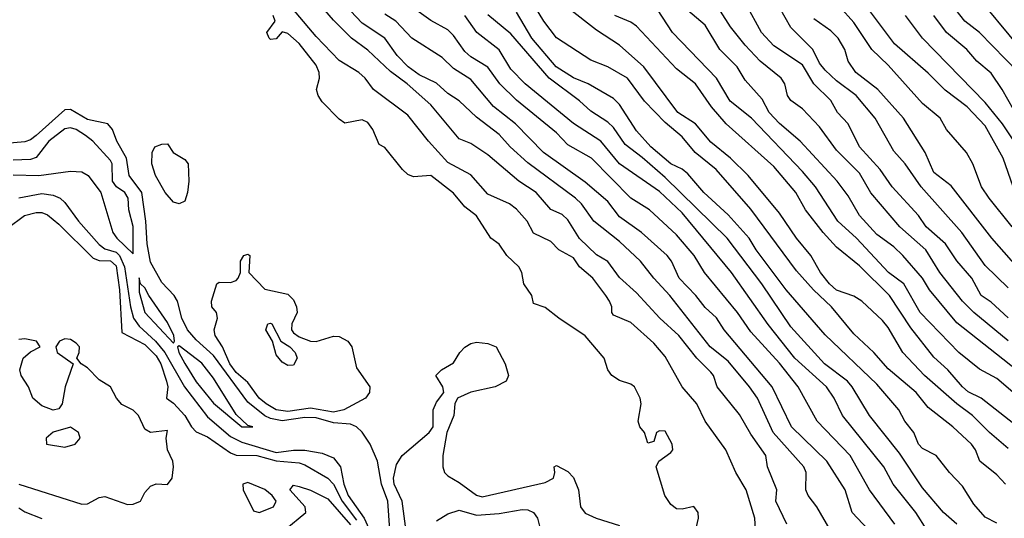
# Model space of a CAD drawing. Header units: metres. Extents: x -51132 to -49532, y -231222 to -229437.
# Tile 298 of 334: x -50024 to -49938, y -229902 to -229859. Entities that reach past the tile are written whole.
import ezdxf

# ---------------------------------------------------------------- set-up
doc = ezdxf.new("R2010")
doc.units = ezdxf.units.M
doc.layers.add('CONTOUR_INDEX', color=1, linetype='Continuous')
doc.layers.add('CONTOUR_INTER', color=3, linetype='Continuous')

msp = doc.modelspace()

# ---------------------------------------------------------------- linework, layer by layer
at = {"layer": 'CONTOUR_INDEX'}
for points, elevation in [([(-49937.58, -229886.736), (-49940.58, -229884.264), (-49941.577, -229883.259), (-49943.571, -229880.759), (-49944.793, -229878.759), (-49947.059, -229876.759), (-49949.58, -229873.777), (-49950.58, -229872.052), (-49952.58, -229870.04), (-49954.08, -229868.004), (-49955.58, -229866.442), (-49956.58, -229865.707), (-49956.875, -229865.259), (-49957.108, -229864.259), (-49957.421, -229863.759), (-49959.26, -229862.259), (-49960.58, -229860.881), (-49961.871, -229859.259), (-49964.08, -229855.756)], 35), ([(-49937.822, -229899.259), (-49938.58, -229898.457), (-49940.062, -229897.259), (-49940.453, -229896.259), (-49940.798, -229895.759), (-49942.425, -229894.259), (-49944.58, -229892.553), (-49945.628, -229891.259), (-49948.08, -229889.178), (-49949.327, -229887.759), (-49951.08, -229886.131), (-49953.021, -229883.759), (-49954.608, -229882.259), (-49956.08, -229880.624), (-49960.08, -229875.218), (-49963.123, -229871.759), (-49964.939, -229870.259), (-49966.08, -229868.876), (-49967.58, -229867.63), (-49969.38, -229865.759), (-49970.855, -229863.759), (-49972.589, -229862.759), (-49974.08, -229862.175), (-49977.08, -229860.224), (-49978.183, -229858.759), (-49979.58, -229856.44)], 30), ([(-49937.136, -229873.259), (-49938.018, -229870.759), (-49939.58, -229867.913), (-49941.154, -229866.259), (-49943.08, -229864.793), (-49944.58, -229863.309), (-49947.528, -229860.759), (-49950.147, -229857.259)], 40), ([(-49948.871, -229904.259), (-49951.215, -229901.759), (-49951.824, -229899.759), (-49953.442, -229897.259), (-49956.53, -229894.259), (-49958.208, -229890.759), (-49962.407, -229885.759), (-49963.08, -229884.732), (-49964.08, -229883.828), (-49964.906, -229882.759), (-49966.358, -229881.259), (-49967.035, -229879.759), (-49967.415, -229879.259), (-49969.657, -229877.259), (-49971.58, -229875.89), (-49972.58, -229874.537), (-49974.58, -229872.84), (-49978.223, -229870.259), (-49980.667, -229867.759), (-49982.58, -229866.24), (-49984.58, -229863.869), (-49986.08, -229862.91), (-49987.08, -229861.949), (-49989.715, -229860.259), (-49991.128, -229858.759), (-49992.08, -229858.161)], 25), ([(-49991.641, -229903.259), (-49991.833, -229900.759), (-49992.385, -229899.259), (-49992.736, -229897.259), (-49993.372, -229895.759), (-49994.08, -229894.714), (-49994.58, -229894.26), (-49995.08, -229894.011), (-49996.58, -229893.916), (-49998.08, -229893.483), (-49999.08, -229893.447), (-50001.08, -229893.746), (-50002.08, -229893.537), (-50002.58, -229893.296), (-50004.08, -229892.113), (-50007.08, -229888.006), (-50008.58, -229886.634), (-50009.343, -229885.759), (-50009.853, -229884.759), (-50010.209, -229883.259), (-50010.512, -229882.759), (-50011.58, -229881.626), (-50012.58, -229879.866), (-50012.864, -229878.259), (-50012.994, -229876.259), (-50013.338, -229873.759), (-50014.438, -229872.259), (-50014.663, -229870.759), (-50015.509, -229869.259), (-50015.896, -229868.259), (-50016.32, -229867.759), (-50018.08, -229867.368), (-50019.58, -229866.497), (-50020.08, -229866.512), (-50022.58, -229868.784), (-50023.08, -229869.152), (-50023.58, -229869.318), (-50026.58, -229869.588)], 20), ([(-50024.08, -229874.236), (-50022.08, -229873.839), (-50021.08, -229873.991), (-50020.472, -229874.259), (-50020.08, -229874.621), (-50018.87, -229876.259), (-50017.08, -229878.313), (-50016.58, -229878.674), (-50015.58, -229878.98), (-50015.293, -229879.259), (-50014.865, -229880.259), (-50014.34, -229883.759), (-50014.06, -229884.759), (-50013.58, -229885.448), (-50012.139, -229886.759), (-50011.317, -229887.759), (-50009.607, -229890.759), (-50007.58, -229893.388), (-50005.58, -229895.099), (-50004.58, -229895.609), (-50001.58, -229896.514), (-50000.08, -229896.307), (-49999.08, -229896.306), (-49997.58, -229896.573), (-49996.58, -229896.967), (-49995.979, -229897.759), (-49995.665, -229899.259), (-49995.289, -229900.259), (-49993.905, -229902.259), (-49993.08, -229904.063)], 20), ([(-50021.08, -229894.737), (-50021.71, -229895.259), (-50021.676, -229895.759), (-50020.08, -229896.044), (-50019.161, -229895.759), (-50018.74, -229895.259), (-50018.877, -229894.759), (-50019.58, -229894.297), (-50021.08, -229894.737)], 20)]:
    msp.add_lwpolyline(points, dxfattribs=dict(at, elevation=elevation))
at = {"layer": 'CONTOUR_INTER'}
for points, elevation in [([(-49937.225, -229876.759), (-49939.233, -229874.259), (-49939.903, -229873.259), (-49940.687, -229871.259), (-49941.22, -229870.259), (-49942.97, -229868.259), (-49943.533, -229867.259), (-49945.08, -229865.979), (-49948.08, -229862.622), (-49949.513, -229861.259), (-49951.08, -229858.893), (-49956.08, -229853.252)], 39), ([(-49934.08, -229864.089), (-49943.026, -229853.259)], 44), ([(-49959.682, -229903.259), (-49959.739, -229902.259), (-49960.495, -229899.759), (-49961.404, -229898.259), (-49962.277, -229896.259), (-49964.08, -229893.749), (-49964.811, -229892.259), (-49966.101, -229890.759), (-49967.58, -229888.091), (-49968.58, -229886.952), (-49970.58, -229885.139), (-49972.08, -229884.491), (-49972.234, -229884.259), (-49972.245, -229883.759), (-49972.43, -229883.259), (-49972.75, -229882.759), (-49973.901, -229881.259), (-49975.08, -229880.26), (-49975.58, -229879.486), (-49976.866, -229878.759), (-49977.58, -229878.037), (-49979.08, -229877.325), (-49979.642, -229876.259), (-49980.58, -229875.219), (-49981.175, -229874.759), (-49983.08, -229873.912), (-49984.58, -229872.217), (-49986.58, -229871.121), (-49988.269, -229869.259), (-49990.08, -229866.993), (-49993.075, -229864.759), (-49993.817, -229863.759), (-49994.349, -229863.259), (-49996.08, -229862.21), (-49998.08, -229860.114), (-50001.58, -229855.934)], 22), ([(-49947.496, -229902.759), (-49949.72, -229899.759), (-49951.391, -229896.759), (-49954.282, -229893.759), (-49955.943, -229890.759), (-49957.58, -229888.676), (-49960.08, -229885.938), (-49961.236, -229884.259), (-49964.131, -229880.759), (-49965.026, -229879.259), (-49966.58, -229877.47), (-49968.946, -229875.259), (-49970.582, -229874.259), (-49974.031, -229870.759), (-49976.08, -229869.599), (-49977.08, -229868.524), (-49980.58, -229865.672), (-49982.028, -229864.259), (-49983.08, -229862.79), (-49984.58, -229861.877), (-49985.08, -229861.418), (-49986.08, -229860.008), (-49986.58, -229859.515), (-49988.08, -229858.714), (-49991.455, -229856.259)], 26), ([(-49956.945, -229902.759), (-49957.902, -229900.759), (-49957.815, -229899.759), (-49958.628, -229897.759), (-49958.781, -229896.759), (-49960.08, -229894.89), (-49961.08, -229893.164), (-49963.037, -229890.759), (-49963.363, -229889.759), (-49963.58, -229889.487), (-49964.808, -229888.259), (-49966.372, -229886.259), (-49968.033, -229884.759), (-49970.08, -229882.54), (-49971.58, -229881.203), (-49972.58, -229879.793), (-49973.58, -229879.2), (-49975.08, -229877.782), (-49976.08, -229876.151), (-49976.58, -229875.694), (-49977.58, -229875.234), (-49978.864, -229873.759), (-49980.375, -229872.759), (-49983.08, -229870.453), (-49984.58, -229869.475), (-49985.58, -229869.054), (-49988.08, -229866.083), (-49990.143, -229864.259), (-49991.58, -229863.184), (-49993.58, -229861.314), (-49994.991, -229860.259), (-49996.58, -229858.69), (-49998.08, -229856.942)], 23), ([(-49937.58, -229882.099), (-49939.58, -229880.157), (-49941.644, -229877.259), (-49945.203, -229873.259), (-49946.595, -229871.259), (-49947.58, -229870.143), (-49949.215, -229867.259), (-49950.873, -229865.259), (-49952.58, -229863.98), (-49953.58, -229863.058), (-49954.08, -229862.428), (-49954.654, -229861.259), (-49956.58, -229859.327), (-49958.08, -229856.672)], 37), ([(-49953.153, -229903.259), (-49954.313, -229901.259), (-49955.069, -229900.259), (-49955.269, -229899.759), (-49955.235, -229898.259), (-49955.452, -229897.759), (-49958.136, -229894.759), (-49959.494, -229891.759), (-49960.19, -229890.759), (-49962.08, -229888.51), (-49963.646, -229887.259), (-49967.17, -229882.759), (-49968.574, -229881.259), (-49969.735, -229879.759), (-49971.58, -229878.032), (-49973.82, -229876.259), (-49974.897, -229874.759), (-49975.413, -229874.259), (-49979.58, -229871.153), (-49981.121, -229869.759), (-49982.08, -229868.687), (-49984.08, -229867.179), (-49985.58, -229865.724), (-49986.58, -229865.099), (-49987.58, -229864.199), (-49989.08, -229863.475), (-49990.049, -229862.759), (-49991.014, -229861.759), (-49992.096, -229860.259), (-49994.08, -229858.952), (-49995.08, -229857.862)], 24), ([(-49938.58, -229902.693), (-49939.58, -229902.168), (-49940.58, -229901.009), (-49941.58, -229899.448), (-49942.706, -229898.259), (-49943.887, -229896.759), (-49945.08, -229896.165), (-49945.434, -229895.759), (-49945.838, -229894.759), (-49946.618, -229893.759), (-49947.14, -229892.759), (-49949.08, -229890.52), (-49953.58, -229886.215), (-49957.002, -229882.259), (-49959.613, -229878.759), (-49960.226, -229877.759), (-49962.08, -229875.708), (-49964.205, -229873.759), (-49965.58, -229872.115), (-49966.08, -229871.715), (-49967.082, -229871.259), (-49968.839, -229869.759), (-49970.08, -229868.374), (-49971.58, -229866.06), (-49972.08, -229865.525), (-49974.319, -229864.259), (-49975.58, -229863.732), (-49977.099, -229862.759), (-49979.234, -229860.259), (-49980.58, -229857.99)], 29), ([(-49937.58, -229896.165), (-49939.227, -229894.759), (-49940.711, -229893.259), (-49942.08, -229892.253), (-49944.907, -229889.759), (-49946.78, -229887.759), (-49948.08, -229885.564), (-49948.58, -229884.947), (-49950.37, -229883.259), (-49951.08, -229882.831), (-49952.58, -229882.305), (-49953.207, -229881.759), (-49954.006, -229880.759), (-49954.836, -229879.259), (-49956.08, -229877.756), (-49957.58, -229875.556), (-49960.307, -229872.259), (-49961.862, -229870.759), (-49963.58, -229869.342), (-49964.936, -229867.759), (-49966.466, -229866.759), (-49969.448, -229862.759), (-49971.58, -229860.865), (-49973.58, -229859.551), (-49976.08, -229857.607)], 31), ([(-49935.37, -229892.759), (-49938.58, -229890.039), (-49940.08, -229889.211), (-49941.908, -229887.759), (-49945.272, -229884.259), (-49946.692, -229881.759), (-49948.05, -229880.759), (-49950.856, -229877.759), (-49952.464, -229876.259), (-49954.421, -229873.259), (-49955.58, -229871.919), (-49960.022, -229867.259), (-49961.902, -229865.759), (-49963.08, -229863.768), (-49966.937, -229859.759), (-49968.237, -229857.759)], 33), ([(-49936.233, -229889.759), (-49942.08, -229885.154), (-49944.47, -229882.259), (-49945.081, -229881.259), (-49946.793, -229879.259), (-49947.58, -229878.517), (-49949.08, -229877.442), (-49950.587, -229875.759), (-49951.58, -229874.062), (-49952.536, -229872.759), (-49955.775, -229869.259), (-49957.58, -229867.724), (-49958.476, -229866.759), (-49959.08, -229865.578), (-49960.58, -229863.928), (-49961.28, -229862.759), (-49962.794, -229861.259), (-49964.08, -229859.123), (-49965.58, -229857.824)], 34), ([(-49937.58, -229884.714), (-49939.08, -229883.353), (-49939.942, -229882.759), (-49940.753, -229881.259), (-49942.08, -229879.725), (-49943.065, -229878.259), (-49944.744, -229876.759), (-49945.418, -229875.759), (-49947.724, -229873.259), (-49948.767, -229871.759), (-49950.571, -229869.759), (-49951.567, -229867.759), (-49952.501, -229866.759), (-49953.08, -229865.712), (-49954.58, -229864.259), (-49955.58, -229862.582), (-49958.08, -229860.923), (-49959.154, -229859.759), (-49960.514, -229857.259)], 36), ([(-49936.69, -229863.259), (-49940.08, -229859.762), (-49941.368, -229858.759), (-49942.569, -229857.259)], 43), ([(-49965.02, -229903.759), (-49964.672, -229902.259), (-49964.692, -229901.759), (-49965.08, -229901.233), (-49966.08, -229901.457), (-49966.58, -229901.438), (-49967.08, -229901.044), (-49967.619, -229900.259), (-49968.348, -229897.759), (-49968.137, -229897.259), (-49967.08, -229896.506), (-49966.91, -229896.259), (-49966.949, -229895.759), (-49967.58, -229894.649), (-49968.08, -229894.595), (-49968.339, -229894.759), (-49968.58, -229895.526), (-49969.08, -229895.7), (-49969.378, -229894.759), (-49969.777, -229894.259), (-49969.95, -229893.759), (-49969.685, -229892.259), (-49969.747, -229891.759), (-49970.244, -229890.759), (-49970.58, -229890.529), (-49971.58, -229890.216), (-49972.225, -229889.759), (-49972.583, -229889.259), (-49972.906, -229888.259), (-49974.58, -229886.295), (-49976.882, -229884.759), (-49978.08, -229883.808), (-49979.08, -229883.453), (-49979.226, -229882.759), (-49979.943, -229881.759), (-49980.11, -229880.759), (-49980.361, -229880.259), (-49981.432, -229879.259), (-49982.08, -229878.283), (-49982.826, -229877.759), (-49984.08, -229875.793), (-49985.08, -229875.013), (-49986.08, -229873.815), (-49988.08, -229872.268), (-49989.58, -229872.389), (-49990.08, -229872.182), (-49990.555, -229871.759), (-49992.08, -229869.814), (-49992.58, -229869.549), (-49993.138, -229868.259), (-49993.58, -229867.624), (-49994.08, -229867.387), (-49995.58, -229867.678), (-49996.08, -229867.328), (-49997.58, -229865.838), (-49997.921, -229865.259), (-49998.051, -229864.759), (-49997.795, -229863.759), (-49997.821, -229863.259), (-49998.08, -229862.621), (-49999.58, -229860.715), (-50000.58, -229859.861), (-50001.08, -229859.707), (-50001.58, -229860.319), (-50002.08, -229860.359), (-50002.196, -229860.259), (-50002.404, -229859.759), (-50001.675, -229858.759), (-50001.854, -229858.259)], 21), ([(-49944.691, -229903.259), (-49945.659, -229901.759), (-49947.627, -229899.259), (-49948.463, -229897.759), (-49952.069, -229893.259), (-49952.787, -229891.759), (-49953.454, -229890.759), (-49956.233, -229888.259), (-49958.58, -229885.303), (-49961.767, -229880.759), (-49966.08, -229875.536), (-49968.08, -229873.659), (-49971.58, -229871.242), (-49973.207, -229869.259), (-49975.58, -229867.712), (-49979.83, -229864.259), (-49981.08, -229862.978), (-49982.08, -229861.269), (-49984.04, -229859.759), (-49985.096, -229858.259)], 27), ([(-49942.083, -229902.759), (-49943.25, -229901.759), (-49945.08, -229899.599), (-49947.08, -229896.571), (-49949.703, -229893.259), (-49951.213, -229890.759), (-49951.643, -229890.259), (-49953.649, -229888.759), (-49956.58, -229885.519), (-49959.129, -229881.759), (-49962.163, -229877.759), (-49967.58, -229872.457), (-49969.58, -229870.689), (-49971.08, -229869.547), (-49972.08, -229868.071), (-49972.58, -229867.604), (-49974.08, -229866.654), (-49975.08, -229865.75), (-49977.73, -229863.759), (-49981.08, -229859.88), (-49983.08, -229858.205)], 28), ([(-49937.08, -229893.981), (-49939.946, -229891.759), (-49941.08, -229891.195), (-49941.59, -229890.759), (-49942.855, -229889.259), (-49944.08, -229888.166), (-49946.08, -229885.584), (-49947.948, -229882.759), (-49950.58, -229880.186), (-49952.58, -229878.551), (-49953.754, -229877.259), (-49955.311, -229875.259), (-49956.144, -229873.759), (-49958.08, -229871.479), (-49962.255, -229867.759), (-49963.517, -229866.259), (-49964.917, -229864.259), (-49966.58, -229862.938), (-49970.08, -229859.22), (-49970.58, -229858.869), (-49971.968, -229858.259)], 32), ([(-49935.58, -229881.654), (-49939.006, -229877.759), (-49942.58, -229873.18), (-49944.08, -229872.003), (-49944.847, -229870.259), (-49946.744, -229867.259), (-49948.992, -229864.759), (-49950.903, -229863.259), (-49951.561, -229862.259), (-49951.864, -229861.259), (-49952.449, -229860.259), (-49953.08, -229859.615), (-49954.58, -229858.556)], 38), ([(-49935.087, -229872.259), (-49938.086, -229867.759), (-49939.58, -229865.873), (-49945.069, -229860.259), (-49946.557, -229858.259)], 41), ([(-49936.14, -229868.259), (-49938.106, -229864.759), (-49939.08, -229863.33), (-49940.326, -229862.259), (-49941.203, -229861.259), (-49942.97, -229859.759), (-49944.084, -229858.259)], 42), ([(-50024.58, -229872.217), (-50022.354, -229872.259), (-50019.58, -229871.876), (-50018.58, -229871.941), (-50018.027, -229872.259), (-50016.915, -229873.759), (-50015.883, -229877.259), (-50015.522, -229877.759), (-50014.08, -229879.113), (-50014.08, -229876.744), (-50014.465, -229875.259), (-50014.527, -229874.259), (-50014.836, -229873.759), (-50015.549, -229873.259), (-50015.911, -229872.759), (-50015.921, -229871.259), (-50016.08, -229870.95), (-50017.62, -229869.259), (-50018.255, -229868.759), (-50019.08, -229868.248), (-50019.58, -229868.106), (-50020.08, -229868.191)], 19), ([(-50020.08, -229868.191), (-50021.454, -229869.259), (-50022.58, -229870.708), (-50023.08, -229870.862), (-50024.58, -229870.925)], 19), ([(-50012.195, -229869.759), (-50011.58, -229869.52), (-50011.08, -229869.509), (-50010.608, -229870.259), (-50009.58, -229870.88), (-50009.298, -229871.259), (-50009.233, -229872.759), (-50009.338, -229873.759), (-50009.58, -229874.522), (-50010.08, -229874.74), (-50010.58, -229874.589), (-50011.291, -229873.759), (-50012.127, -229872.259), (-50012.456, -229871.259), (-50012.443, -229870.259), (-50012.195, -229869.759)], 21), ([(-50025.08, -229876.864), (-50023.602, -229875.759), (-50022.58, -229875.492), (-50022.08, -229875.508), (-50021.58, -229875.723), (-50020.58, -229876.513), (-50017.58, -229879.514), (-50017.08, -229879.699), (-50016.08, -229879.721), (-50015.58, -229880.184), (-50015.297, -229882.259), (-50015.08, -229885.993), (-50013.08, -229887.05), (-50012.08, -229888.049), (-50011.661, -229888.759), (-50011.174, -229890.259), (-50011.062, -229890.759), (-50011.174, -229891.759), (-50010.58, -229892.174), (-50009.58, -229893.274), (-50008.993, -229894.259), (-50008.58, -229894.698), (-50007.58, -229895.125), (-50005.58, -229896.534), (-50005.08, -229896.742), (-50003.268, -229896.759), (-50001.58, -229897.232), (-49999.58, -229897.415), (-49999.08, -229897.576), (-49997.08, -229898.74), (-49996.58, -229899.265), (-49995.815, -229900.759), (-49994.58, -229902.432)], 21), ([(-50004.424, -229879.259), (-50004.08, -229879.148), (-50003.899, -229879.259), (-50003.975, -229880.759), (-50002.58, -229882.222), (-50000.58, -229882.661), (-50000.08, -229883.157), (-49999.81, -229883.759), (-49999.753, -229884.259), (-50000.214, -229885.259), (-50000.26, -229885.759), (-50000.08, -229886.029), (-49999.58, -229886.369), (-49998.58, -229886.776), (-49998.08, -229886.783), (-49996.58, -229886.331), (-49996.08, -229886.342), (-49995.322, -229886.759), (-49994.979, -229887.259), (-49994.58, -229889.082), (-49993.392, -229890.759), (-49993.418, -229891.259), (-49993.78, -229891.759), (-49995.671, -229892.759), (-49996.58, -229892.974), (-49998.58, -229892.638), (-50000.58, -229892.909), (-50001.58, -229892.782), (-50002.478, -229892.259), (-50003.08, -229891.736), (-50004.08, -229890.387), (-50005.08, -229889.507), (-50005.645, -229888.759), (-50006.277, -229887.259), (-50006.932, -229886.259), (-50007.001, -229885.759), (-50006.729, -229884.759), (-50006.817, -229884.259), (-50007.219, -229883.759), (-50007.236, -229883.259), (-50006.776, -229881.759), (-50006.58, -229881.601), (-50005.58, -229881.634), (-50005.08, -229881.465), (-50004.917, -229881.259), (-50004.697, -229880.759), (-50004.708, -229879.759), (-50004.424, -229879.259)], 21), ([(-50013.58, -229881.226), (-50013.58, -229882.488), (-50013.086, -229884.259), (-50010.58, -229886.937), (-50010.469, -229886.759), (-50010.548, -229886.259), (-50011.08, -229885.137), (-50012.738, -229882.759), (-50013.08, -229882.09), (-50013.451, -229881.759), (-50013.58, -229881.226)], 19), ([(-50002.32, -229885.259), (-50002.08, -229885.179), (-50001.983, -229885.259), (-50001.193, -229886.759), (-50000.409, -229887.259), (-49999.926, -229887.759), (-49999.761, -229888.259), (-50000.08, -229888.85), (-50000.58, -229888.878), (-50001.08, -229888.599), (-50001.58, -229887.947), (-50001.925, -229886.759), (-50002.488, -229885.759), (-50002.32, -229885.259)], 22), ([(-50024.08, -229899.263), (-50018.58, -229901.009), (-50018.08, -229900.987), (-50017.08, -229900.447), (-50016.58, -229900.342), (-50014.58, -229901.04), (-50014.08, -229901.035), (-50013.467, -229900.759), (-50013.08, -229900.004), (-50012.58, -229899.434), (-50012.08, -229899.236), (-50011.08, -229899.289), (-50010.684, -229898.759), (-50010.553, -229897.759), (-50010.626, -229897.259), (-50011.1, -229896.259), (-50011.197, -229895.259), (-50011.08, -229894.586), (-50012.58, -229894.743), (-50013.08, -229894.46), (-50013.624, -229893.259), (-50014.08, -229892.811), (-50015.08, -229892.308), (-50015.553, -229891.759), (-50016.081, -229890.759), (-50017.08, -229890.132), (-50018.08, -229889.082), (-50018.629, -229888.759), (-50019.02, -229888.259), (-50018.805, -229887.759), (-50018.798, -229887.259), (-50019.08, -229886.931), (-50019.58, -229886.613), (-50020.08, -229886.545), (-50020.542, -229886.759), (-50020.866, -229887.259), (-50020.731, -229887.759), (-50019.354, -229888.759), (-50020.039, -229890.759), (-50020.317, -229892.259), (-50020.58, -229892.68), (-50021.08, -229892.788), (-50022.08, -229892.431), (-50022.862, -229891.759), (-50023.256, -229890.759), (-50023.884, -229889.759), (-50023.99, -229889.259), (-50023.724, -229888.259), (-50023.08, -229887.708), (-50022.223, -229887.259), (-50022.561, -229886.759), (-50023.58, -229886.549), (-50024.08, -229886.615)], 21), ([(-50010.08, -229887.183), (-50010.209, -229887.259), (-50010.095, -229887.759), (-50009.58, -229888.703), (-50008.58, -229890.316), (-50007.08, -229892.2), (-50004.584, -229894.259), (-50003.64, -229894.259), (-50004.08, -229894.133), (-50005.08, -229893.187), (-50007.08, -229890.006), (-50008.08, -229888.7), (-50010.08, -229887.183)], 19), ([(-49990.096, -229904.259), (-49990.578, -229900.759), (-49991.266, -229899.259), (-49991.332, -229898.759), (-49991.08, -229897.55), (-49990.564, -229896.759), (-49988.222, -229894.759), (-49987.868, -229894.259), (-49987.851, -229892.759), (-49987.58, -229892.092), (-49986.926, -229891.259), (-49987.002, -229890.759), (-49987.641, -229889.759), (-49987.126, -229889.259), (-49986.08, -229888.649), (-49985.528, -229887.759), (-49985.08, -229887.301), (-49984.58, -229886.972), (-49984.08, -229886.842), (-49983.08, -229886.972), (-49982.354, -229887.259), (-49981.553, -229888.759), (-49981.285, -229889.759), (-49981.487, -229890.259), (-49982.431, -229890.759), (-49984.58, -229891.229), (-49985.744, -229891.759), (-49985.974, -229892.259), (-49986.052, -229893.259), (-49986.658, -229894.759), (-49987.021, -229896.759), (-49987.015, -229897.759), (-49986.866, -229898.259), (-49986.58, -229898.539), (-49985.58, -229899.121), (-49984.08, -229900.237), (-49983.58, -229900.392), (-49978.08, -229899.121), (-49977.344, -229898.759), (-49977.221, -229898.259), (-49977.29, -229897.759), (-49977.08, -229897.639), (-49976.08, -229898.155), (-49975.58, -229898.702), (-49975.141, -229899.759), (-49974.988, -229901.259), (-49974.58, -229901.822), (-49973.622, -229902.259), (-49971.58, -229902.896)], 21), ([(-50004.08, -229899.141), (-50004.514, -229899.259), (-50004.486, -229899.759), (-50003.58, -229901.601), (-50003.08, -229901.761), (-50001.836, -229901.259), (-50001.58, -229900.759), (-50001.93, -229900.259), (-50002.58, -229899.736), (-50004.08, -229899.141)], 21), ([(-50000.818, -229903.259), (-49999.002, -229901.759), (-49999.065, -229901.259), (-50000.394, -229899.759), (-50000.08, -229899.374), (-49999.58, -229899.478), (-49998.58, -229899.797), (-49997.08, -229900.555), (-49995.08, -229902.826)], 22), ([(-50024.08, -229901.341), (-50023.58, -229901.698), (-50022.08, -229902.265)], 22), ([(-49987.58, -229902.471), (-49986.58, -229901.87), (-49985.58, -229901.534), (-49984.08, -229901.992), (-49982.08, -229901.828), (-49980.08, -229901.477), (-49979.58, -229901.517), (-49979.076, -229901.759), (-49978.746, -229902.259), (-49978.357, -229903.759)], 22)]:
    msp.add_lwpolyline(points, dxfattribs=dict(at, elevation=elevation))

doc.saveas('drawing.dxf')
